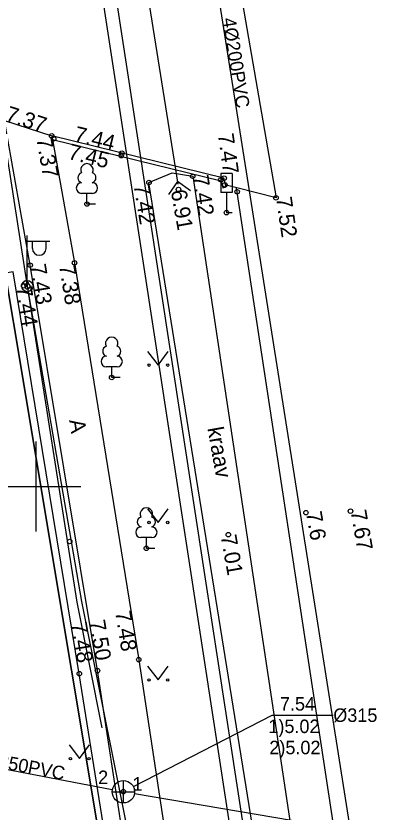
# Model space of a CAD drawing. Extents: x 473307 to 473719, y 6532843 to 6533381.
# Drawn here: x 473649.11 to 473665.5, y 6532935.52 to 6532970.93 of the extents above; entities that cross this region are included whole.
import ezdxf

# ---------------------------------------------------------------- set-up
doc = ezdxf.new("R2010")
doc.units = 0
for name, color, linetype in [('AED', 7, 'Continuous'), ('Default', 7, 'Continuous'), ('HALJASTUS', 7, 'Continuous'), ('KKAEV', 7, 'Continuous'), ('KKAEV_NR', 7, 'Continuous'), ('KORGUS', 7, 'Continuous'), ('KTRASS', 7, 'Continuous'), ('KTRASS_TEKST', 7, 'Continuous'), ('LIIKLUS', 7, 'Continuous'), ('MPKAABEL', 7, 'Continuous'), ('PIIR', 7, 'Continuous'), ('POST', 7, 'Continuous'), ('PUU', 7, 'Continuous'), ('SITRASS', 7, 'Continuous'), ('SITRASS_TEKST', 7, 'Continuous'), ('TEE', 7, 'Continuous'), ('TRUUP', 7, 'Continuous'), ('TTRASS', 7, 'Continuous'), ('VEEKOGU', 7, 'Continuous'), ('VORK', 7, 'Continuous')]:
    doc.layers.add(name, color=color, linetype=linetype)

# ---------------------------------------------------------------- blocks, each defined once
blk = doc.blocks.new('LEHTP1')
at = {"layer": 'Default'}
for p, q in [((0.48, 0.95), (-0.48, 0.95)), ((0, 0), (0, 0.95)), ((0.76, 0), (0, 0))]:
    blk.add_line(p, q, dxfattribs=at)
for centre, radius, start, end in [((0, 3.04), 0.554, 332.5799, 207.4201), ((-0.34, 2.345), 0.465, 109.02174, 253.14154), ((0.34, 2.345), 0.465, 286.85082, 70.98591), ((-0.475, 1.425), 0.475, 90.0016, 269.3953), ((0.475, 1.425), 0.475, 270.6047, 89.9984)]:
    blk.add_arc(centre, radius, start, end, dxfattribs=at)
blk = doc.blocks.new('KAKAEV')
at = {"layer": 'Default'}
for p, q in [((0, -1), (0, 1)), ((-1, 0), (1, 0))]:
    blk.add_line(p, q, dxfattribs=at)
blk.add_circle((0, 0), 1, dxfattribs=at)
blk = doc.blocks.new('MEPOST')
at = {"layer": 'Default'}
blk.add_circle((0, 0), 0.5, dxfattribs=at)
for start, end in [(0, 180), (180, 0)]:
    blk.add_arc((0, 0), 0.25, start, end, dxfattribs=at)
blk = doc.blocks.new('VAPOST')
at = {"layer": 'Default'}
for p, q in [((0, 0.5), (0, 4.5)), ((0, 4), (2, 4)), ((0.453, 3.358), (0.453, 4)), ((1.679, 3.358), (1.679, 4))]:
    blk.add_line(p, q, dxfattribs=at)
blk.add_arc((1.066, 3.358), 0.613, 180, 0, dxfattribs=at)
blk = doc.blocks.new('TORVAL')
at = {"layer": 'Default'}
blk.add_lwpolyline([(-1, -1), (0, 0), (-1, 1)], dxfattribs=at)
blk = doc.blocks.new('MURU')
at = {"layer": 'Default'}
for p, q in [((-0.927, 1.213), (0, 0)), ((0, 0), (0.891, 1.213))]:
    blk.add_line(p, q, dxfattribs=at)
for centre in [(-0.802, 0), (0.856, 0)]:
    blk.add_circle(centre, 0.11, dxfattribs=at)
blk = doc.blocks.new('VKORIS')
at = {"layer": 'Default'}
for p, q in [((0, 4), (0, -4)), ((-4, 0), (4, 0))]:
    blk.add_line(p, q, dxfattribs=at)
blk = doc.blocks.new('LIIKLM')
at = {"layer": 'Default'}
for points in [[(-0.5, 3.5), (-0.5, 1.8)], [(0.5, 3.5), (-0.5, 3.5)], [(0.5, 3.5), (0.5, 1.8)], [(0.5, 1.8), (-0.5, 1.8)], [(0, 1.8), (0, 0)], [(0.5, 0), (0, 0)]]:
    blk.add_lwpolyline(points, dxfattribs=at)

msp = doc.modelspace()

# ---------------------------------------------------------------- linework, layer by layer
at = {"layer": 'AED'}
msp.add_lwpolyline([(473550.051, 6532959.211), (473554.174, 6532956.453), (473573.719, 6532945.513), (473580.254, 6532941.8), (473591.86, 6532937.524), (473605.919, 6532932.298), (473608.286, 6532931.42), (473621.231, 6532928.229), (473637.541, 6532925.082), (473652.528, 6532925.143), (473654.3, 6532926.84), (473651.933, 6532941.676), (473648.983, 6532959.55), (473630.652, 6532956.493)], dxfattribs=at)
at = {"layer": 'KKAEV_NR'}
msp.add_lwpolyline([(473654.338, 6532936.656), (473660.517, 6532939.831), (473663.238, 6532939.831)], dxfattribs=at)
at = {"layer": 'KORGUS'}
for centre in [(473650.702, 6532965.596), (473650.788, 6532965.464), (473653.825, 6532964.824), (473653.794, 6532964.711), (473656.98, 6532963.798), (473655.033, 6532963.521), (473658.235, 6532963.638), (473658.379, 6532963.715), (473658.413, 6532963.417), (473656.347, 6532963.209), (473658.957, 6532963.109), (473660.688, 6532962.839), (473652.272, 6532962.561), (473658.486, 6532962.177), (473651.721, 6532959.945), (473649.742, 6532959.844), (473649.455, 6532958.922), (473649.553, 6532959.06), (473653.375, 6532954.845), (473664.004, 6532948.903), (473662.02, 6532948.838), (473658.568, 6532947.861), (473651.502, 6532947.557), (473654.916, 6532947.251), (473654.578, 6532942.297), (473652.743, 6532941.812), (473651.933, 6532941.676), (473653.893, 6532936.427)]:
    msp.add_circle(centre, 0.1, dxfattribs=at)
at = {"layer": 'KTRASS'}
for points in [[(473643.769, 6532938.368), (473653.402, 6532936.521)], [(473654.386, 6532936.344), (473678.328, 6532932.291)]]:
    msp.add_lwpolyline(points, dxfattribs=at)
at = {"layer": 'MPKAABEL'}
for points in [[(473644.926, 6532986.565), (473645.46, 6532986.129), (473647.086, 6532975.076), (473649.618, 6532958.912)], [(473647.086, 6532975.076), (473649.618, 6532958.912), (473652.026, 6532944.888), (473654.472, 6532932.695), (473654.676, 6532926.56), (473653.253, 6532921.9), (473652.318, 6532920.677), (473651.722, 6532919.499), (473641.323, 6532920.251), (473631.817, 6532921.274), (473621.345, 6532923.026), (473612.93, 6532925.228), (473612.182, 6532926.232), (473611.163, 6532925.494), (473601.042, 6532928.37), (473592.161, 6532931.655), (473583.871, 6532934.989)], [(473649.618, 6532958.912), (473651.82, 6532944.85), (473652.94, 6532939.263)], [(473649.618, 6532958.912), (473652.026, 6532944.888), (473654.472, 6532932.695), (473654.676, 6532926.56)]]:
    msp.add_lwpolyline(points, dxfattribs=at)
at = {"layer": 'PIIR'}
msp.add_lwpolyline([(473678.608, 6532842.593), (473677.66, 6532847.73), (473668.24, 6532906.4), (473664.64, 6532927.81), (473654.16, 6532926.37), (473630.89, 6533065.72), (473641.36, 6533067.51), (473636.3, 6533097.55), (473618.8, 6533170.64), (473609.94, 6533222.84), (473601.54, 6533272.81), (473599.09, 6533295.91), (473592.3, 6533328.43), (473587.14, 6533353.72), (473584.47, 6533353.28), (473580.56, 6533374.06), (473585.23, 6533374.14), (473584.699, 6533380.885)], dxfattribs=at)
msp.add_lwpolyline([(473486.57, 6533007.64), (473478.82, 6533017), (473548.5, 6533028.91), (473572.63, 6533056.43), (473618.6, 6533063.82), (473630.89, 6533065.72), (473654.16, 6532926.37), (473652.82, 6532924.82), (473637.7, 6532924.6), (473625.07, 6532926.73), (473607.63, 6532930.98), (473579.04, 6532941.93), (473554.34, 6532955.84), (473531.51, 6532970.21), (473509.62, 6532987.09)], close=True, dxfattribs=at)
at = {"layer": 'SITRASS'}
msp.add_lwpolyline([(473665.7, 6532924.051), (473655.633, 6532987.636)], dxfattribs=at)
at = {"layer": 'TEE'}
for points in [[(473651.595, 6533003.976), (473653.33, 6533005.292), (473660.688, 6532962.839), (473658.944, 6532963.287), (473658.413, 6532963.417)], [(473640.256, 6532986.076), (473642.006, 6532986.346), (473644.405, 6532972.651), (473645.383, 6532967.203), (473648.602, 6532966.274), (473650.702, 6532965.596)], [(473655.15, 6532926.171), (473652.743, 6532941.812), (473649.742, 6532959.844), (473648.602, 6532966.274)], [(473650.702, 6532965.596), (473651.721, 6532959.945), (473654.578, 6532942.297), (473656.694, 6532928.4), (473659.115, 6532928.801), (473664.051, 6532929.713)], [(473650.732, 6532965.427), (473658.245, 6532963.592), (473658.321, 6532963.286), (473658.467, 6532963.322), (473658.369, 6532963.716), (473650.702, 6532965.596)], [(473664.051, 6532929.713), (473658.929, 6532963.29)]]:
    msp.add_lwpolyline(points, dxfattribs=at)
at = {"layer": 'TRUUP'}
msp.add_lwpolyline([(473656.327, 6532963.442), (473649.904, 6533003.695)], dxfattribs=at)
at = {"layer": 'TTRASS'}
for points in [[(473670.739, 6532903.73), (473669.823, 6532910.623), (473662.59, 6532909.156), (473646.821, 6533011.679), (473633.537, 6533100.476), (473633.406, 6533101.178), (473632.559, 6533105.696), (473632.32, 6533106.603), (473631.402, 6533106.697), (473628.136, 6533106.491), (473627.343, 6533106.38), (473626.399, 6533106.377), (473626.238, 6533107.261), (473626.052, 6533109.168), (473625.777, 6533111.724), (473625.749, 6533112.421), (473625.73, 6533112.829)], [(473671.344, 6532903.733), (473670.333, 6532911.339), (473663.087, 6532909.869), (473647.414, 6533011.77), (473634.242, 6533098.966), (473634.072, 6533100.094), (473632.984, 6533106.198), (473632.738, 6533107.055), (473631.832, 6533107.173), (473627.702, 6533106.877), (473626.788, 6533106.911), (473626.656, 6533107.813), (473626.548, 6533108.653), (473626.413, 6533111.755), (473626.375, 6533112.253)]]:
    msp.add_lwpolyline(points, dxfattribs=at)
at = {"layer": 'VEEKOGU'}
msp.add_lwpolyline([(473656.06, 6532963.946), (473656.98, 6532963.798), (473662.113, 6532929.725), (473661.406, 6532929.565), (473660.488, 6532929.653), (473655.033, 6532963.521)], close=True, dxfattribs=at)

# ---------------------------------------------------------------- block references
at = {"layer": 'HALJASTUS', "xscale": 0.5, "yscale": 0.5}
for p in [(473655.438, 6532955.399), (473655.438, 6532948.399), (473655.438, 6532941.399), (473651.938, 6532937.899)]:
    msp.add_blockref('MURU', p, dxfattribs=at)
at = {"layer": 'KKAEV', "xscale": 0.5, "yscale": 0.5}
msp.add_blockref('KAKAEV', (473653.893, 6532936.427), dxfattribs=at)
at = {"layer": 'LIIKLUS', "xscale": 0.5, "yscale": 0.5}
msp.add_blockref('LIIKLM', (473658.486, 6532962.177), dxfattribs=at)
at = {"layer": 'POST', "xscale": 0.5, "yscale": 0.5}
for name in ['VAPOST', 'MEPOST']:
    msp.add_blockref(name, (473649.618, 6532958.912), dxfattribs=at)
at = {"layer": 'PUU', "xscale": 0.5, "yscale": 0.5}
for p in [(473652.272, 6532962.561), (473653.375, 6532954.845), (473654.916, 6532947.251)]:
    msp.add_blockref('LEHTP1', p, dxfattribs=at)
at = {"layer": 'TRUUP', "xscale": 0.49999999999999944, "yscale": 0.4999999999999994, "rotation": 99.58770413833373}
msp.add_blockref('TORVAL', (473656.307, 6532963.565), dxfattribs=at)
at = {"layer": 'VORK', "xscale": 0.5, "yscale": 0.5}
msp.add_blockref('VKORIS', (473650, 6532950), dxfattribs=at)

# ---------------------------------------------------------------- texts
at = {"layer": 'KKAEV_NR'}
for s, p in [('7.54', (473660.864, 6532940.036)), ('%%c315', (473663.238, 6532939.531)), ('1)5.02', (473660.349, 6532939.036)), ('2)5.02', (473660.392, 6532938.093)), ('2', (473652.77, 6532936.767)), ('1', (473654.296, 6532936.475))]:
    msp.add_text(s, height=0.6, dxfattribs=at).set_placement(p)
at = {"layer": 'KORGUS'}
for s, rotation, p in [('7.37', 342.107, (473648.602, 6532966.274)), ('7.44', 346.2225, (473651.656, 6532965.356)), ('7.47', 278, (473658.098, 6532965.662)), ('7.37', 280.2218, (473650.013, 6532965.472)), ('7.45', 346.2225, (473651.393, 6532964.579)), ('7.42', 278.6129, (473656.98, 6532963.798)), ('7.42', 279.4381, (473654.342, 6532963.406)), ('6.91', 280, (473656.002, 6532963.148)), ('7.52', 278.1947, (473660.688, 6532962.839)), ('7.43', 279.4489, (473649.742, 6532959.844)), ('7.38', 279.1957, (473651.03, 6532959.833)), ('7.44', 279.3719, (473649.11, 6532958.865)), ('7.67', 280, (473664.004, 6532948.903)), ('7.6', 280, (473662.02, 6532948.838)), ('7.01', 280, (473658.223, 6532947.8)), ('7.48', 279.1957, (473653.525, 6532944.423)), ('7.50', 279.4489, (473652.376, 6532944.015)), ('7.48', 279.3719, (473651.564, 6532943.912))]:
    msp.add_text(s, height=0.7, rotation=rotation, dxfattribs=at).set_placement(p)
at = {"layer": 'KTRASS_TEKST'}
msp.add_text('%%C250PVC', height=0.6, rotation=349.1475, dxfattribs=at).set_placement((473647.681, 6532937.618))
at = {"layer": 'SITRASS_TEKST'}
msp.add_text('4%%C200PVC', height=0.6, rotation=278.9963, dxfattribs=at).set_placement((473658.298, 6532970.805))
at = {"layer": 'TEE'}
msp.add_text('A', height=0.7, rotation=279.1957, dxfattribs=at).set_placement((473651.476, 6532952.945))
at = {"layer": 'VEEKOGU'}
msp.add_text('kraav', height=0.7, rotation=280, dxfattribs=at).set_placement((473657.632, 6532952.594))

doc.saveas('drawing.dxf')
